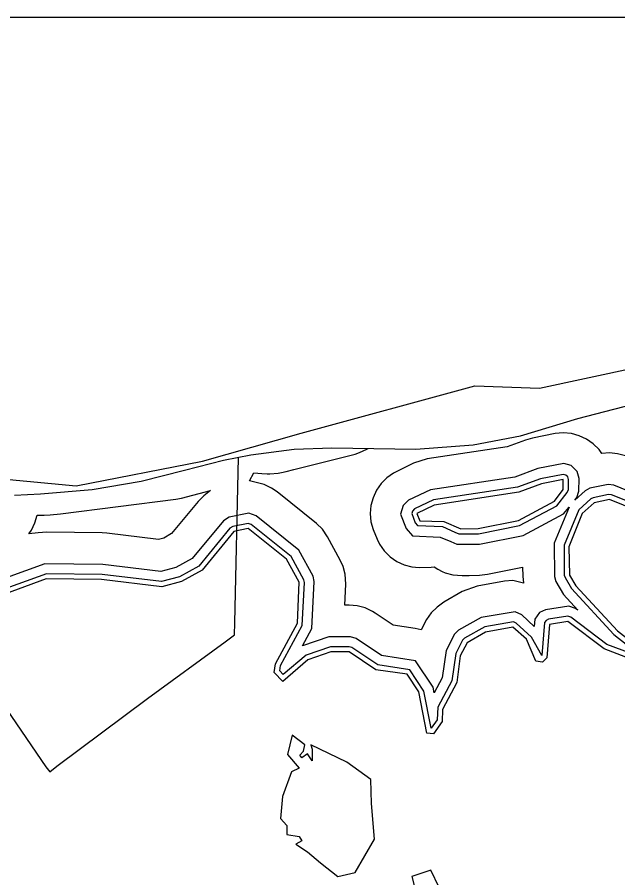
# Model space of a CAD drawing. Extents: x 1473865 to 1648260, y 639067 to 773536.
# Drawn here: x 1593048 to 1597680, y 715478 to 722116 of the extents above; entities that cross this region are included whole.
import ezdxf

# ---------------------------------------------------------------- set-up
doc = ezdxf.new("R2010")
doc.units = 0
for name, color, linetype in [('Exist Boundary Political CountyLine', 7, 'Continuous'), ('Exist Hydrographic Buffer Line', 7, 'Continuous'), ('Exist Hydrographic Island Shore', 7, 'Continuous'), ('Exist Hydrographic Lake Shore', 7, 'Continuous'), ('Exist Hydrographic Misc Water Feature', 7, 'Continuous'), ('Exist Hydrographic River Shore', 7, 'Continuous'), ('Exist Utilities Electrical Transmission Line', 7, 'Continuous'), ('Map Preparation Inset Cut Line', 7, 'Continuous')]:
    doc.layers.add(name, color=color, linetype=linetype)

msp = doc.modelspace()

# ---------------------------------------------------------------- linework, layer by layer
at = {"layer": 'Exist Boundary Political CountyLine'}
msp.add_lwpolyline([(1593027.6, 718429.8), (1593226.7, 718439.6), (1593625, 718474.1), (1594003.6, 718538), (1594338, 718621.7), (1594637.9, 718700.4), (1594849.3, 718739.7), (1595183.7, 718784), (1595473.8, 718793.9), (1596122.8, 718784), (1596565.3, 718818.5), (1596929.1, 718887.3), (1597371.7, 719020.2), (1597937.1, 719167.8)], dxfattribs=at)
at = {"layer": 'Exist Hydrographic Buffer Line'}
for points in [[(1597749, 718729), (1597677.9, 718749.2), (1597615.4, 718754.7), (1597557.2, 718749.6), (1597535.1, 718781), (1597490.8, 718825.4), (1597439.4, 718861.4), (1597382.5, 718887.9), (1597321.9, 718904.1), (1597259.4, 718909.7), (1597196.9, 718904.1), (1597023.1, 718870.2), (1596967.1, 718854.4), (1596825.9, 718802), (1596210.6, 718709.1), (1596104.9, 718675.9), (1595970.9, 718609.6), (1595950.4, 718598.7), (1595899, 718562.7), (1595854.6, 718518.3), (1595818.7, 718466.9), (1595792.1, 718410), (1595775.9, 718349.4), (1595770.4, 718286.9), (1595775.9, 718224.4), (1595792.1, 718163.8), (1595823.3, 718089.4), (1595842.6, 718050.7), (1595878.6, 717999.3), (1595923, 717954.9), (1595974.4, 717918.9), (1596031.3, 717892.3), (1596091.9, 717876.2), (1596146.9, 717870.7), (1596239.7, 717874.6), (1596263.2, 717875.7), (1596291.6, 717858.9), (1596326.5, 717840.8), (1596347.3, 717830.1), (1596407.9, 717813.9), (1596480.8, 717808.6), (1596533, 717810.2), (1596613.7, 717812.4), (1596674.8, 717819.4), (1596945.8, 717874.2), (1596947.5, 717805.1), (1596952.9, 717750.9), (1596869.3, 717772), (1596806.9, 717766.5), (1596595.3, 717727.6), (1596480.7, 717685.4), (1596337.6, 717602.9), (1596286, 717566.8)], [(1596286, 717566.8), (1596241.6, 717522.5), (1596205.6, 717471.1), (1596163.4, 717390.1), (1596117.8, 717402.2), (1595946.5, 717426.9), (1595807.9, 717519.9), (1595787.4, 717532.6), (1595730.5, 717559.2), (1595669.9, 717575.3), (1595607.4, 717580.8), (1595575.9, 717580.8), (1595582.1, 717743.4), (1595576.9, 717819.6), (1595560.6, 717880.2), (1595539, 717928.4), (1595442, 718107.7), (1595401.2, 718167.7), (1595356.8, 718212.1), (1595052.3, 718454.1), (1595008.4, 718483.8), (1594951.5, 718510.4), (1594890.9, 718526.6), (1594839, 718539.8), (1594873.4, 718600.4), (1594934.8, 718596.5), (1594974.4, 718594.4), (1594997.4, 718593.2), (1595059.9, 718598.7), (1595085, 718604.6), (1595121, 718613), (1595180.7, 718628.1), (1595653.2, 718746.9), (1595688.6, 718757.7), (1595745.4, 718784.2), (1595753.4, 718789.9)], [(1597347.8, 718391.9), (1597362.7, 718410.6), (1597379.4, 718459.7), (1597380.8, 718559.2), (1597366.9, 718611.7), (1597321.3, 718657), (1597262.4, 718672.9), (1597062.8, 718634.6), (1596886.1, 718569.5), (1596234.3, 718471.2), (1596066.1, 718390.5), (1596023.4, 718350.2), (1596005.1, 718282.7), (1596047, 718172.3), (1596096.3, 718116.5), (1596309.8, 718106.7), (1596391.2, 718070.9)], [(1599368.8, 718440.9), (1599005.8, 718677.9), (1598964.3, 718690.5), (1598695.8, 718695.9), (1598566.4, 718638.9), (1598524, 718599.4), (1598510.4, 718549.9), (1598506.5, 718315.7), (1598355.2, 718438.9), (1598201.1, 718504.5), (1598160.5, 718510), (1597966.4, 718484.9), (1597832.1, 718433.2), (1597648.6, 718506.6), (1597604.5, 718511.1), (1597465.1, 718482.7), (1597428.3, 718464.1), (1597347.8, 718391.9)], [(1596423.9, 718145.2), (1596454.2, 718131.8), (1596496.2, 718132), (1596604.5, 718132.3), (1596921.2, 718195.8), (1597209.2, 718348.4), (1597290.4, 718450.2), (1597298.4, 718473.6), (1597299.4, 718549.1), (1597294, 718569.7), (1597279.3, 718584.3), (1597259.4, 718589.6), (1597084.7, 718556.2), (1596906.4, 718490.5), (1596258.4, 718392.7), (1596112.6, 718322.8), (1596095.8, 718306.9), (1596090.4, 718286.9), (1596117.6, 718215), (1596134.3, 718196), (1596328.6, 718187.1), (1596423.9, 718145.2)], [(1594537.7, 718465.7), (1594488, 718423.8), (1594443.6, 718379.4), (1594239.1, 718132.6), (1594178.9, 718099), (1594137.9, 718088.3), (1593739.8, 718135.6), (1593701.9, 718138.1), (1593276.8, 718143.4), (1593209.9, 718137.9), (1593137.1, 718130.2), (1593158.1, 718160.2), (1593184.6, 718217.1), (1593200.9, 718274.7), (1593256.3, 718274), (1593303.1, 718276.7), (1593382.6, 718286.7), (1594272.2, 718398.2), (1594315.1, 718406.3), (1594537.7, 718465.7)], [(1597831.6, 718351.3), (1597630.3, 718431.9), (1597608.4, 718434.1), (1597490.3, 718410), (1597471.7, 718400.6), (1597378.6, 718317.1), (1597265.3, 718045), (1597267.4, 717812.4), (1597272.9, 717793.1), (1597321.9, 717710), (1597648, 717355.4), (1597840.3, 717206.7)], [(1597304.6, 718337.9), (1597188.9, 718059.9), (1597191.2, 717801.4), (1597202.3, 717762.7), (1597260.3, 717664.3), (1597371.9, 717543), (1597354.6, 717556.1), (1597300.9, 717574.2), (1597123.5, 717545.6), (1597075.8, 717523.7), (1597040.5, 717472.9), (1597035.8, 717416.4), (1596939.1, 717505.8), (1596887.4, 717530.6), (1596627.3, 717485.7), (1596450.9, 717387.1), (1596420.4, 717356.6), (1596356.2, 717232.3), (1596326, 717020.6), (1596264.8, 716906), (1596256.4, 716948.6), (1596120.2, 717152.5), (1595857.4, 717193.2), (1595662.6, 717323.8), (1595618.5, 717337.1), (1595452.5, 717336.7), (1595247.1, 717266.3), (1595320.7, 717402.1), (1595339, 717762.5), (1595329.4, 717803.5), (1595220.2, 718005.2), (1594890.8, 718271.1), (1594833.3, 718291.1), (1594682.3, 718259), (1594638.2, 718232.2), (1594397.8, 717941.9), (1594270.6, 717871), (1594155.2, 717840.8), (1593707.1, 717894), (1593260.1, 717899.8), (1592809.9, 717738.6)], [(1596391.1, 718070.9), (1596437.3, 718050.6), (1596496.4, 718050.8), (1596612.7, 718051.1), (1596948.8, 718118.5), (1597262.1, 718284.6), (1597304.6, 718337.9)], [(1597782.1, 717207.1), (1597595, 717278.7), (1597318.5, 717487.8), (1597294.4, 717495.9), (1597145.9, 717472), (1597126.6, 717463.1), (1597114.8, 717446.2), (1597093.6, 717192.1), (1597013.1, 717333.5), (1596895.8, 717442), (1596876.4, 717451.3), (1596653.1, 717412.8), (1596497.4, 717325.7), (1596482.7, 717311), (1596429.8, 717208.8), (1596399.6, 716996.5), (1596292.1, 716795.2), (1596285.6, 716697.4), (1596240.7, 716633.1), (1596184.6, 716918.9), (1596075.4, 717082.3), (1595829, 717120.4), (1595629.6, 717254.1), (1595607.4, 717260.8), (1595465.3, 717260.4), (1595277, 717196), (1595099.3, 717046.8), (1595072.6, 717075.3), (1595078, 717114.7), (1595245.4, 717423.2), (1595262.4, 717755.6), (1595257.5, 717776.2), (1595160.4, 717955.4), (1594853.3, 718203.4), (1594828.4, 718212.1), (1594710.8, 718187.1), (1594688.7, 718173.7), (1594447.4, 717882.3), (1594299.3, 717799.7), (1594160.5, 717763.3), (1593702.1, 717817.8), (1593272.8, 717823.4), (1592827.9, 717664)]]:
    msp.add_lwpolyline(points, dxfattribs=at)
at = {"layer": 'Exist Hydrographic Island Shore'}
msp.add_lwpolyline([(1596603.4, 718172.3), (1596913.4, 718235), (1597190.4, 718383.7), (1597258.4, 718474.2), (1597259.4, 718549.7), (1597092.3, 718516.9), (1596916.4, 718451.5), (1596264.3, 718353.2), (1596130.3, 718286.9), (1596154.3, 718230.7), (1596337.3, 718226.9), (1596470.4, 718168.5), (1596603.4, 718172.3)], dxfattribs=at)
at = {"layer": 'Exist Hydrographic Lake Shore'}
for points in [[(1597831.3, 718308.3), (1597615.4, 718394.7), (1597498.3, 718370.9), (1597405.4, 718287.4), (1597302.4, 718030.2), (1597307.3, 717813.4), (1597356.3, 717730.3), (1597677.4, 717382.5), (1597883.3, 717224.1)], [(1597774.3, 717167.2), (1597575.3, 717243.4), (1597294.4, 717455.9), (1597152.4, 717432.5), (1597132.3, 717173.6), (1597098.4, 717141.4), (1597048.4, 717149), (1596976.4, 717317.9), (1596869.3, 717411.9), (1596660.4, 717373.5), (1596517.4, 717291.1), (1596465.4, 717190.4), (1596438.3, 716984.1), (1596327.4, 716776.3), (1596325.3, 716684.5), (1596257.4, 716587.3), (1596207.3, 716594.8), (1596145.4, 716911.2), (1596055.4, 717047.7), (1595814.4, 717082.1), (1595607.4, 717220.8), (1595465.4, 717220.5), (1595290.3, 717158.3), (1595096.4, 716991.6), (1595030.3, 717061.8), (1595039.4, 717127.3), (1595210.4, 717442.3), (1595222.4, 717757.1), (1595125.4, 717936.4), (1594828.4, 718172.1), (1594719.4, 718148), (1594473.3, 717851), (1594314.4, 717762.3), (1594163.4, 717722.7), (1593697.4, 717778.1), (1593272.3, 717783.4), (1592837.3, 717624.8)]]:
    msp.add_lwpolyline(points, dxfattribs=at)
at = {"layer": 'Exist Hydrographic Misc Water Feature'}
for points in [[(1595266.9, 716503.9), (1595167.4, 716578.5), (1595132.6, 716429.2), (1595222.1, 716324.7), (1595162.5, 716294.8), (1595092.8, 716105.6), (1595077.9, 715936.4), (1595127.6, 715881.6), (1595127.6, 715811.9), (1595222.1, 715797), (1595242, 715762.1), (1595197.3, 715737.3), (1595286.8, 715677.5), (1595386.3, 715592.9), (1595520.6, 715488.4), (1595654.8, 715518.2), (1595804, 715777.1), (1595779.2, 716050.9), (1595774.2, 716235.1), (1595590.2, 716369.5), (1595311.7, 716503.9), (1595321.6, 716469), (1595321.6, 716379.4), (1595286.8, 716434.2), (1595242, 716404.3), (1595227.1, 716424.2), (1595257, 716454.1), (1595266.9, 716503.9)], [(1596236.7, 715538.1), (1596092.5, 715488.4), (1596117.4, 715388.8), (1596266.6, 715214.6), (1596301.4, 715209.6), (1596331.2, 715254.4), (1596301.4, 715403.7), (1596236.7, 715538.1)]]:
    msp.add_lwpolyline(points, dxfattribs=at)
at = {"layer": 'Exist Hydrographic River Shore'}
msp.add_lwpolyline([(1592600.6, 718627.2), (1592933.2, 718555.9), (1593503.3, 718502.4), (1594477.4, 718692.6), (1595237.6, 718906.6), (1596576.1, 719273.7), (1597075, 719255.9), (1597805.6, 719410.4), (1598940, 719802.8), (1599952, 720010.8), (1601816.3, 720429.9), (1602463.5, 720469.2)], dxfattribs=at)
at = {"layer": 'Exist Utilities Electrical Transmission Line'}
msp.add_lwpolyline([(1592137.2, 717577.2), (1592187.9, 717539.7), (1592307.1, 717471.1), (1592369.1, 717439), (1592467.3, 717395), (1592547.2, 717361.2), (1592573.2, 717339), (1592589.2, 717317.1), (1592627.3, 717273.1), (1592847.2, 716948.9), (1593269.4, 716332.9), (1593299.4, 716294.9), (1593353.3, 716338.8), (1594053.2, 716860.9), (1594652.9, 717299), (1594722.9, 717353), (1594726.9, 717445), (1594754.6, 718719.6)], dxfattribs=at)
at = {"layer": 'Map Preparation Inset Cut Line'}
msp.add_lwpolyline([(1530807.2, 678673.7), (1530807.2, 722115.9), (1605695.7, 722115.9), (1605695.7, 695030), (1593323.3, 695030), (1593323.3, 678673.7), (1530807.2, 678673.7)], dxfattribs=at)

doc.saveas('drawing.dxf')
